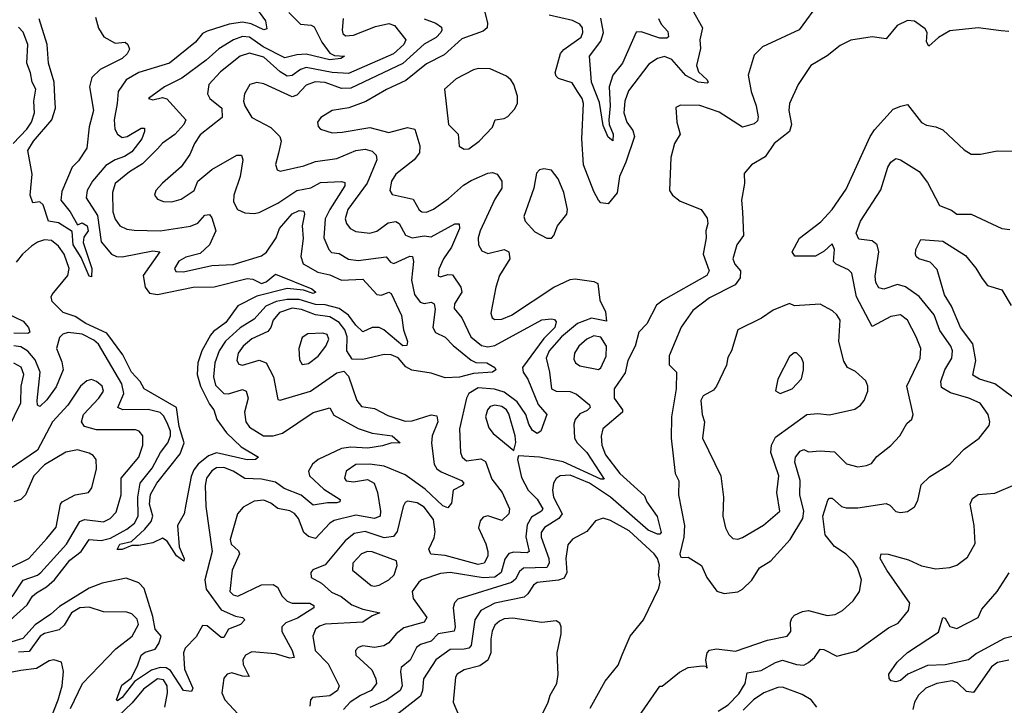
# Model space of a CAD drawing. Extents: x 1603745 to 1745082, y 385868 to 533966.
# Tile 402 of 646: x 1686670 to 1690846, y 454462 to 457370. Entities that reach past the tile are written whole.
import ezdxf

# ---------------------------------------------------------------- set-up
doc = ezdxf.new("R2010")
doc.units = 0

msp = doc.modelspace()

# ---------------------------------------------------------------- linework, layer by layer
at = {"layer": '0CON20XD'}
for points in [[(1688629.2, 457455), (1688654.6, 457355), (1688653.1, 457335), (1688635, 457320.9), (1688545, 457288.3), (1688469.5, 457220.5), (1688395, 457182.5), (1688307.9, 457112.1), (1688225, 457073.7), (1688137.8, 457022.2), (1688066, 456996), (1687995, 456984.3), (1687947.1, 456955), (1687933.3, 456935), (1687936.3, 456916.3), (1687945.8, 456905), (1687995, 456890), (1688037, 456893), (1688155, 456913.3), (1688235, 456891.8), (1688315, 456913.2), (1688345.8, 456905.8), (1688367.1, 456835), (1688366.2, 456805), (1688343.6, 456775), (1688265.3, 456715), (1688247.3, 456685), (1688239.5, 456645), (1688248.9, 456628.9), (1688339.3, 456609.3), (1688363.9, 456563.9), (1688375, 456554.6), (1688395, 456553.6), (1688425, 456565.8), (1688488.5, 456611.5), (1688551.7, 456668.3), (1688585, 456687.4), (1688655, 456719.1), (1688675, 456721.5), (1688695, 456714.4), (1688714.7, 456685), (1688714.7, 456655.3), (1688685, 456608.1), (1688623.1, 456475), (1688614.6, 456445), (1688615.4, 456415), (1688629.3, 456389.3), (1688655, 456377.9), (1688725.3, 456395.3), (1688745, 456385.6), (1688749.2, 456355), (1688705.4, 456285), (1688688.8, 456235), (1688668.5, 456125), (1688673.3, 456105), (1688685, 456098.2), (1688715, 456100), (1688755, 456116.2), (1688934.8, 456235.2), (1689005, 456267.5), (1689025, 456270.9), (1689105, 456260), (1689121.3, 456251.3), (1689130.7, 456180.7), (1689155, 456130.6), (1689158.3, 456091.7), (1689095, 456104.3), (1689035, 456081.4), (1688967.4, 456025), (1688915.2, 455965), (1688902.8, 455935), (1688917.4, 455875), (1688925, 455804.4), (1688944.7, 455794.7), (1689005, 455793.3), (1689031.2, 455781.2), (1689086.9, 455736.9), (1689089, 455725), (1689076.9, 455713.1), (1689045, 455698.8), (1689025.3, 455675), (1689020.5, 455655), (1689023.1, 455595), (1689034.8, 455574.8), (1689074.7, 455535), (1689148.9, 455421.1), (1689135, 455421.7), (1688975, 455494.9), (1688875, 455514.7), (1688785, 455520), (1688781.4, 455505), (1688798.3, 455428.3), (1688826.5, 455375), (1688865, 455335.9), (1688888.3, 455295), (1688883.3, 455285), (1688840.3, 455259.7), (1688822.6, 455227.4), (1688816.2, 455176.2), (1688830.3, 455115), (1688821.6, 455108.4), (1688765, 455112.1), (1688745, 455106.5), (1688727.3, 455082.7), (1688711.9, 455025), (1688685, 455005.6), (1688635, 455002.5), (1688495, 455025.6), (1688455, 455021.2), (1688375, 454993.8), (1688362.5, 454985), (1688334.5, 454945), (1688338.5, 454915), (1688396.6, 454835), (1688385.3, 454815), (1688299.5, 454790.5), (1688266.9, 454765), (1688235, 454727.1), (1688214.3, 454715), (1688175, 454707.5), (1688125, 454714.6), (1688105, 454707.5), (1688094.5, 454695), (1688095.7, 454675), (1688162.9, 454612.9), (1688180.4, 454575), (1688182.5, 454555), (1688160.4, 454525), (1688115, 454504.1), (1688071.6, 454475), (1688042.6, 454445)], [(1687663.4, 457433.4), (1687712.7, 457365), (1687718.5, 457331.5), (1687705, 457327.5), (1687652, 457352), (1687615, 457359.1), (1687558.6, 457351.4), (1687465, 457321.6), (1687445, 457311.3), (1687415.4, 457274.6), (1687305, 457185.3), (1687175, 457146), (1687121.9, 457115), (1687086.9, 457065), (1687084, 457015), (1687070, 456945), (1687073.8, 456905), (1687085, 456884), (1687105, 456870.9), (1687125.1, 456874.9), (1687185, 456910.4), (1687199.1, 456909.1), (1687199.1, 456895), (1687188.6, 456865), (1687145, 456808.8), (1687115, 456789), (1687075, 456775.2), (1687035, 456751.6), (1686979.1, 456685), (1686955.7, 456645), (1686951.9, 456615), (1686999.6, 456539.6), (1687015, 456427.5), (1687059.5, 456375), (1687081.2, 456365), (1687105, 456363.7), (1687235, 456389), (1687264.2, 456385), (1687194.2, 456285), (1687202.1, 456235), (1687220.4, 456210.4), (1687255, 456204.4), (1687405, 456235.7), (1687495, 456237), (1687635, 456271.8), (1687658.8, 456268.8), (1687695, 456250.8), (1687715, 456258.5), (1687755, 456290), (1687909.1, 456229.1), (1687925.6, 456215), (1687915, 456209.1), (1687873.4, 456223.4), (1687805, 456230.4), (1687675, 456197.3), (1687595, 456156.2), (1687544.5, 456085), (1687491.9, 456048.1), (1687478.5, 456031.5), (1687442.7, 455965), (1687425.6, 455915), (1687423.3, 455865), (1687437.1, 455815), (1687475, 455739.2), (1687494, 455715), (1687505.8, 455675), (1687547.2, 455617.2), (1687608.9, 455558.9), (1687683.3, 455515), (1687670, 455505), (1687635, 455503.4), (1687505, 455532.4), (1687470.3, 455519.7), (1687426.5, 455485), (1687408.7, 455461.3), (1687397.7, 455432.3), (1687374.4, 455314.4), (1687366.9, 455275), (1687338.8, 455225), (1687346.6, 455135), (1687366.9, 455085), (1687366.1, 455073.9), (1687335, 455095.6), (1687295, 455158.6), (1687275, 455171.1), (1687235, 455150.9), (1687175, 455139.4), (1687145, 455140), (1687105, 455122.5), (1687083.2, 455123.2), (1687095, 455145.2), (1687143.6, 455156.4), (1687201.2, 455208.8), (1687227.6, 455242.4), (1687234.3, 455265), (1687220.6, 455315), (1687225, 455356.7), (1687251.5, 455405), (1687351.1, 455528.9), (1687367.7, 455575), (1687346.1, 455645), (1687335.1, 455725.1), (1687197.7, 455805), (1687181.3, 455835), (1687143.9, 455875), (1687108, 455948), (1687039.8, 456039.8), (1686951.1, 456081.1), (1686905, 456111.1), (1686855, 456127.6), (1686808, 456175), (1686803.3, 456195), (1686807.3, 456205), (1686874.8, 456285), (1686879.1, 456315), (1686858.8, 456375), (1686835, 456409.3), (1686805, 456433), (1686775, 456435.9), (1686745, 456426), (1686720.5, 456409.5), (1686681.5, 456375), (1686655, 456341.2)], [(1689522.5, 457412.5), (1689565.5, 457335), (1689554.6, 457284.6), (1689557.5, 457247.5), (1689540.3, 457175), (1689549.3, 457149.3), (1689585.6, 457115), (1689590, 457105), (1689585, 457100), (1689548, 457105), (1689495, 457133.1), (1689435, 457201.1), (1689405, 457214.1), (1689375, 457204.7), (1689338.3, 457181.7), (1689251.9, 457068.1), (1689236.6, 457025), (1689232, 456975), (1689245, 456935.6), (1689270.2, 456900.2), (1689276.7, 456875), (1689241.1, 456765), (1689214.3, 456705), (1689203.4, 456635), (1689165, 456588.8), (1689135, 456593.3), (1689125, 456604.5), (1689105, 456641.1), (1689061.2, 456755), (1689054.6, 456865), (1689061.1, 457015), (1689055.6, 457035), (1689036.1, 457065), (1689012.6, 457102.6), (1688955, 457120.4), (1688945, 457130), (1688941.4, 457145), (1688963.2, 457226.8), (1688977.3, 457242.7), (1689051.3, 457295), (1689058.2, 457315), (1689056.1, 457335), (1689045, 457350.5), (1689015, 457366.2), (1688915, 457389.4)], [(1690065, 457448.2), (1689975, 457326.8), (1689820, 457255), (1689785, 457218.8), (1689760, 457135), (1689772, 457065), (1689793.4, 457005), (1689802.1, 456957.9), (1689798.5, 456941.5), (1689785, 456927.7), (1689735, 456913.8), (1689637, 456977), (1689555, 457006), (1689472.9, 457007.1), (1689452.9, 456997.1), (1689456.9, 456935), (1689470.8, 456885), (1689447.5, 456845), (1689430.9, 456785), (1689425.7, 456645.7), (1689438, 456625), (1689470.6, 456600.6), (1689560, 456565), (1689585, 456527.5), (1689588.5, 456505), (1689580, 456475), (1689581.8, 456445), (1689568, 456375), (1689594.6, 456305), (1689584.4, 456285), (1689398.9, 456181.1), (1689370.9, 456159.1), (1689329.7, 456080.3), (1689295.6, 456045), (1689280.4, 455985), (1689248.5, 455925), (1689237.7, 455872.3), (1689190.8, 455805), (1689190.6, 455765), (1689226, 455715), (1689226.2, 455705), (1689143.5, 455635), (1689136.3, 455603.7), (1689138.1, 455565), (1689154, 455525), (1689214.8, 455445), (1689320, 455350), (1689330.3, 455325), (1689373.5, 455263.5), (1689390, 455195), (1689385, 455187.9), (1689375, 455187.7), (1689335, 455204.8), (1689176.1, 455345), (1689086, 455405), (1689005, 455438.6), (1688962.2, 455435), (1688945.2, 455424.8), (1688933.4, 455405), (1688929.7, 455375), (1688934.4, 455345), (1688970.3, 455275), (1688956.9, 455255)], [(1687810.8, 457400.8), (1687860.2, 457350.2), (1687906.3, 457346.4), (1687919.5, 457339.5), (1687951.6, 457275), (1687985, 457227.9), (1688005, 457218.1), (1688048, 457215), (1688032.5, 457205), (1687985, 457199.3), (1687885, 457223.2), (1687845, 457220.4), (1687795, 457207.7), (1687702, 457255), (1687645, 457295.8), (1687615, 457298.3), (1687576.1, 457285), (1687515, 457246.7), (1687461.3, 457198.7), (1687358.1, 457121.9), (1687284.3, 457085), (1687216.7, 457035), (1687235, 457030.6), (1687275, 457040), (1687293.6, 457033.6), (1687374.6, 456945), (1687365.8, 456925), (1687327.7, 456882.3), (1687275, 456846.7), (1687255, 456822.7), (1687191.2, 456758.8), (1687135, 456725.3), (1687075.4, 456675), (1687063.7, 456636.3), (1687064.7, 456555.2), (1687074.4, 456524.4), (1687095, 456495.4), (1687125, 456481.2), (1687155, 456477.2), (1687265, 456474.8), (1687395, 456493.8), (1687425, 456507.1), (1687455, 456541.2), (1687475, 456543.6), (1687485, 456529.2), (1687501.3, 456475), (1687475.2, 456414.8), (1687435, 456377.6), (1687375, 456362.9), (1687345, 456345.8), (1687326.8, 456315), (1687332.6, 456302.6), (1687365, 456300), (1687485, 456327.5), (1687575, 456331), (1687695, 456368), (1687716.1, 456383.9), (1687757, 456445), (1687771.9, 456485), (1687825, 456546.4), (1687855, 456560.9), (1687875, 456557.5), (1687878.2, 456545), (1687868.3, 456495), (1687872.2, 456442.2), (1687861.7, 456365), (1687871.5, 456335), (1687935, 456298.9), (1687985, 456288.3), (1688035, 456265.5), (1688125, 456269.8), (1688185, 456204.8), (1688205, 456202.3), (1688235, 456214.6), (1688245, 456208.2), (1688289.4, 456115), (1688297.5, 456055), (1688314.7, 456005), (1688312, 455988), (1688295, 455987.4), (1688214.2, 456055), (1688195, 456064.5), (1688165, 456064.1), (1688125, 456045.9), (1688095, 456073.7), (1688065, 456116.2), (1688024.7, 456145), (1687965, 456160.9), (1687925, 456162.5), (1687855, 456182.7), (1687803.9, 456183.9), (1687758, 456175), (1687714.3, 456155), (1687665, 456100.2), (1687605, 456063.7), (1687543.3, 456006.7), (1687515.6, 455965), (1687498, 455915), (1687491.8, 455855), (1687500.6, 455820.6), (1687535, 455784), (1687555, 455783), (1687615, 455801.3), (1687631.1, 455795), (1687638.6, 455765), (1687623.5, 455705), (1687629.6, 455665), (1687645, 455641.8), (1687704.3, 455605), (1687745, 455604.8), (1687785, 455616.3), (1687915, 455703.6), (1687985, 455723.5), (1688002.7, 455692.7), (1688105, 455636.8), (1688165, 455616.4), (1688248.9, 455605), (1688283.3, 455575), (1688243.3, 455573.3), (1688208, 455562), (1688147.1, 455552.9), (1688075, 455556.6), (1688035, 455551.7), (1687935.4, 455505), (1687912.2, 455485), (1687894.6, 455455), (1687899.6, 455435), (1687959.5, 455379.5), (1688028.9, 455335), (1688028.1, 455325), (1688015, 455320.7), (1687975, 455321), (1687915, 455310.5), (1687863.3, 455353.3), (1687792.2, 455382.2), (1687755, 455408.6), (1687695, 455421.7), (1687625, 455424.7), (1687574.7, 455455), (1687535, 455470.4), (1687505, 455469.1), (1687485, 455457), (1687462.2, 455425), (1687456.1, 455395), (1687458.7, 455305), (1687486.7, 455115), (1687455.7, 454995), (1687460.8, 454955), (1687525, 454866.9), (1687585, 454840.6), (1687614.6, 454834.6), (1687624.3, 454825), (1687606.5, 454805), (1687555, 454785.2), (1687535, 454749.5), (1687525, 454749.2), (1687465, 454799.5), (1687445, 454801.2), (1687417.7, 454752.3), (1687371.9, 454705), (1687365.2, 454685), (1687369.1, 454615), (1687404.5, 454535), (1687399.1, 454520.9), (1687365, 454525.4), (1687309.3, 454609.3), (1687290.7, 454620.7), (1687265, 454622.6), (1687228.5, 454611.5), (1687156.5, 454563.5), (1687105, 454494.8), (1687085, 454481.8), (1687080.6, 454485), (1687102.5, 454547.5), (1687142.1, 454577.9), (1687169.9, 454630.1), (1687185.3, 454675), (1687201.9, 454688.1), (1687245, 454700), (1687260.3, 454725), (1687269.5, 454755), (1687244.3, 454785), (1687235, 454838.6), (1687197.2, 454957.2), (1687175, 454982.3), (1687122, 455002), (1687019.5, 454980.5), (1686965, 454958.5), (1686838.4, 454881.6), (1686801.4, 454848.6), (1686735, 454803.7), (1686683, 454745), (1686622.4, 454727.6)], [(1686990.9, 457380.9), (1687004, 457334), (1687027.3, 457297.3), (1687075, 457270.6), (1687116.7, 457275), (1687128, 457265), (1687135.8, 457245), (1687125.5, 457225), (1687105, 457205.5), (1687011.2, 457158.8), (1686975.3, 457125), (1686966.6, 457085), (1686982.7, 456985), (1686964, 456916), (1686954.3, 456825), (1686919.1, 456770.9), (1686892.5, 456745), (1686848.7, 456641.3), (1686844.2, 456605), (1686883.5, 456555), (1686915, 456500), (1686935, 456508.8), (1686956.8, 456495), (1686960.8, 456475), (1686942.4, 456447.6), (1686938.9, 456425), (1686975.4, 456315), (1686975, 456280), (1686965, 456282.5), (1686931.2, 456361.2), (1686896.1, 456415), (1686892.1, 456472.1), (1686835, 456508), (1686792.5, 456515), (1686770, 456585), (1686755, 456597.5), (1686725, 456592.5), (1686714, 456625), (1686723.1, 456715), (1686704.1, 456815), (1686729.2, 456855), (1686806.5, 456945), (1686821.1, 456995), (1686819.1, 457040.9), (1686815.9, 457105), (1686791.8, 457185), (1686785.8, 457265), (1686752.8, 457372.8)], [(1688041.9, 457375), (1688037.1, 457325), (1688040.8, 457310.8), (1688051.5, 457301.5), (1688085, 457303.6), (1688179.6, 457340.4), (1688235, 457354.1), (1688259.2, 457345), (1688307.1, 457285), (1688298.8, 457265), (1688255, 457224.5), (1688065, 457141.2), (1687995.4, 457145.4), (1687885, 457166.6), (1687861.5, 457158.5), (1687825, 457133), (1687805, 457130), (1687775, 457148.4), (1687705, 457210.8), (1687645, 457228.1), (1687605, 457214.8), (1687521.3, 457148.7), (1687472.5, 457095), (1687466.2, 457055), (1687476.5, 457035), (1687527.2, 456995), (1687529.2, 456955), (1687435, 456881.8), (1687411.6, 456845), (1687392.1, 456797.9), (1687355, 456745.6), (1687275, 456677.1), (1687247.5, 456645), (1687242, 456625), (1687255, 456609.2), (1687279.3, 456599.3), (1687315, 456597.3), (1687355, 456608.5), (1687410.5, 456645), (1687425.4, 456685), (1687485.5, 456735), (1687590.8, 456795), (1687610, 456795), (1687616.2, 456776.2), (1687605.3, 456705.3), (1687577.5, 456625), (1687576.8, 456596.8), (1687593.6, 456565), (1687625, 456551.1), (1687665, 456547.9), (1687685, 456552.7), (1687765, 456591.4), (1687845, 456645.7), (1687905, 456656.6), (1687945, 456678.9), (1688035, 456683.8), (1688049.4, 456679.4), (1688048.7, 456665), (1687984.8, 456565), (1687966, 456525), (1687960.3, 456445), (1687980.6, 456395), (1687992.9, 456382.9), (1688025, 456378.9), (1688065, 456354.7), (1688105, 456348.2), (1688224.6, 456364.6), (1688242, 456342), (1688256.2, 456336.2), (1688325, 456366.5), (1688335.2, 456365.2), (1688339.7, 456345), (1688331.9, 456265), (1688343.8, 456205), (1688368.3, 456171.7)], [(1688385, 457373.2), (1688435.3, 457355.3), (1688458.8, 457338.8), (1688460.9, 457325), (1688455.3, 457315), (1688435.7, 457294.3), (1688385, 457266.1), (1688295.3, 457184.7), (1688075, 457079.4), (1688035, 457078), (1687965, 457103.5), (1687923.5, 457106.5), (1687885, 457092.6), (1687845, 457049.7), (1687825, 457042), (1687705, 457097.6), (1687675, 457104), (1687645.3, 457094.7), (1687622.8, 457055), (1687619.7, 457025), (1687624.7, 457005), (1687655, 456954.5), (1687735, 456912.2), (1687773.6, 456875), (1687778.2, 456855), (1687766.9, 456803.1), (1687755.5, 456755.5), (1687762.4, 456732.4), (1687775, 456728.1), (1687875, 456749.4), (1687925, 456768.6), (1688015, 456781.4), (1688095, 456814.8), (1688135, 456821), (1688165, 456812.5), (1688181.5, 456795), (1688184.6, 456775), (1688143.9, 456676.1), (1688061.1, 456565), (1688050.3, 456525), (1688055.4, 456505), (1688071.1, 456485), (1688095, 456472.2), (1688155, 456464), (1688185, 456472.5), (1688232.1, 456507.9), (1688265, 456514.7), (1688279.5, 456505), (1688306.1, 456456.1), (1688334.8, 456444.8), (1688385, 456452.9), (1688415, 456449.2), (1688515, 456503.5), (1688534.2, 456504.2), (1688534.5, 456485), (1688501.6, 456405), (1688467.2, 456355), (1688448, 456312), (1688445, 456284.2), (1688455, 456278.9), (1688485, 456289.1), (1688505, 456287.9), (1688541.2, 456235), (1688545.3, 456215), (1688514.1, 456165), (1688513.1, 456145), (1688545.2, 456105.2), (1688583.7, 456025), (1688628.3, 455988.3), (1688655, 455982.9), (1688685, 455987.5), (1688885, 456097.2), (1688925, 456101.5), (1688937.8, 456097.8), (1688945, 456088), (1688939.7, 456065), (1688892.7, 456017.3), (1688802.7, 455895), (1688805, 455875.7), (1688825.5, 455845.5), (1688868.4, 455738.4), (1688905.5, 455695), (1688880, 455625), (1688865, 455615.6), (1688845, 455627.9), (1688828.8, 455655), (1688816.3, 455695), (1688779.5, 455749.5), (1688725, 455789.7), (1688683.3, 455803.3)], [(1689378.7, 457375), (1689390.5, 457350.5), (1689419.3, 457319.3), (1689422.2, 457297.8), (1689415, 457291.1), (1689385, 457291.4), (1689305, 457318.9), (1689285, 457316.4), (1689226.1, 457185), (1689184.8, 457135), (1689169.8, 457085), (1689174.1, 457005), (1689167.8, 456945), (1689169.8, 456925), (1689187, 456885), (1689185, 456856), (1689165, 456872.3), (1689145, 456921.1), (1689129.2, 457019.2), (1689094.6, 457105), (1689086.5, 457215), (1689135, 457279.3), (1689146.1, 457315), (1689135, 457375.6)], [(1686642.7, 456845), (1686700.2, 456905), (1686720.7, 456935), (1686732.4, 456975), (1686730, 457025), (1686738.5, 457075), (1686723.4, 457105), (1686716.3, 457145), (1686699.6, 457185), (1686703.8, 457265), (1686685, 457316.4), (1686665, 457338.8)], [(1690865, 457320), (1690832.5, 457322.5), (1690735, 457335.6), (1690615, 457322.9), (1690566, 457294), (1690525, 457257.5), (1690515.8, 457275.8), (1690518.5, 457315), (1690510.4, 457330.4), (1690465, 457364.2), (1690435, 457365.8), (1690392, 457345), (1690345, 457289.2), (1690285, 457297.1), (1690195, 457282.3), (1690150.1, 457259.9), (1690093.9, 457216.1), (1690025.8, 457175), (1689971.1, 457095), (1689934.5, 457015), (1689931.2, 456985), (1689942.5, 456925), (1689934.5, 456895.5), (1689869.2, 456845), (1689831.5, 456788.5), (1689774.2, 456755), (1689742.3, 456717.7), (1689744.4, 456675), (1689731.5, 456605), (1689735.6, 456554.4), (1689739.7, 456455), (1689711.5, 456415), (1689694.7, 456355), (1689702.7, 456332.7), (1689726.4, 456305), (1689725.3, 456275), (1689703.8, 456245), (1689595, 456189.7), (1689525, 456136.2), (1689474.7, 456065.2), (1689423.8, 455943.8), (1689425, 455906.2), (1689455.8, 455875), (1689453.5, 455805), (1689434.7, 455685), (1689433.5, 455595), (1689449.6, 455445), (1689464.7, 455414.7), (1689464.1, 455355), (1689488.8, 455225), (1689486.8, 455175), (1689470, 455105), (1689472.5, 455092.5), (1689479.3, 455089.3), (1689505, 455090), (1689561.9, 455055), (1689583.8, 455003.8), (1689626.8, 454946.8), (1689657.1, 454937.1)], [(1688555, 456821.2), (1688575, 456822), (1688618, 456855), (1688675.5, 456914.5), (1688686.7, 456945), (1688725, 456951.1), (1688740.5, 456959.5), (1688769.1, 456990.9), (1688781.1, 457015), (1688780.7, 457045), (1688765.4, 457095), (1688752.7, 457115), (1688735, 457130), (1688665, 457161.8), (1688615, 457162.7), (1688595, 457157.2), (1688521.5, 457118.5), (1688471.9, 457075), (1688488.9, 456925), (1688529.2, 456885), (1688533.1, 456833.1), (1688555, 456821.2)], [(1689657.1, 454937.1), (1689715, 454943.1), (1689735, 454954.3), (1689775, 454992.5), (1689807.1, 455045), (1689855.3, 455074.7), (1689937.8, 455165), (1689991.6, 455255), (1689996, 455285), (1689978.3, 455355), (1689979.4, 455415), (1689956.9, 455493.1), (1689960.5, 455515), (1689979.7, 455540.3), (1689995, 455547.1), (1690015, 455537.5), (1690065, 455541.2), (1690125, 455536.9), (1690176.1, 455486.1), (1690225, 455473.6), (1690261.2, 455478.8), (1690282, 455488), (1690305, 455517.1), (1690365, 455564.3), (1690403.3, 455605), (1690432.8, 455657.3), (1690453.6, 455676.4), (1690459.4, 455695), (1690432.2, 455815), (1690489.5, 455935), (1690491.2, 455975), (1690472, 456025), (1690435.5, 456095), (1690405, 456117.5), (1690365, 456111.8), (1690285, 456068.6), (1690219.5, 456195), (1690199.7, 456295), (1690185, 456309.7), (1690133, 456333), (1690121.5, 456345), (1690125.9, 456395), (1690115, 456419.2), (1690081.3, 456388.7), (1690045, 456367.5), (1689957, 456367), (1689945.8, 456385), (1689976.4, 456443.6), (1690068, 456512), (1690115, 456564.2), (1690175, 456650.6), (1690276.9, 456875), (1690295, 456902.2), (1690375, 456990), (1690407.1, 457002.9), (1690435, 457010), (1690495, 456934.3), (1690515, 456922.2), (1690555, 456915.6), (1690585, 456902.2), (1690675, 456817.5), (1690705, 456800), (1690745, 456799.2), (1690815, 456814), (1690915, 456812.5)], [(1689283.6, 454396.4), (1689385, 454543.3), (1689395, 454543.8), (1689467.7, 454602.3), (1689505, 454623.3), (1689565, 454630), (1689578.3, 454628.3), (1689585, 454620), (1689580, 454655), (1689586, 454685), (1689595, 454695.8), (1689625, 454701.8), (1689705, 454691.3), (1689842, 454738), (1689924.4, 454755.6), (1689940, 454775), (1689938.6, 454815), (1689945, 454831.2), (1689956.2, 454845), (1689989.3, 454860.7), (1690015, 454863.8), (1690095, 454842.7), (1690127.7, 454847.7), (1690159.4, 454865), (1690205.3, 454904.7), (1690231.2, 454945), (1690239.6, 454995), (1690223.5, 455045), (1690205, 455073.2), (1690175, 455102.7), (1690125, 455136.2), (1690086.2, 455185), (1690075.4, 455265), (1690097.8, 455332.2), (1690105, 455341.4), (1690115, 455340.6), (1690155, 455306.1), (1690175, 455300.4), (1690225, 455300), (1690345, 455317.9), (1690360.7, 455310.7), (1690385, 455284.4), (1690405, 455279.5), (1690435.4, 455284.6), (1690465.5, 455304.5), (1690478.6, 455331.4), (1690493, 455397), (1690528.3, 455431.7), (1690615.3, 455484.7), (1690675, 455549.2), (1690739.2, 455595), (1690781.3, 455648.7), (1690784.4, 455665), (1690776.9, 455695), (1690743, 455743), (1690694.8, 455764.8), (1690617.3, 455787.3), (1690580, 455810), (1690576.1, 455835), (1690593.6, 455885), (1690622.5, 455935), (1690625.8, 455965), (1690619.4, 455985), (1690572, 456052), (1690548.7, 456118.7), (1690485, 456195.3), (1690427, 456237), (1690393, 456247), (1690335, 456226.5), (1690313, 456233), (1690301.4, 456255), (1690297.7, 456282.3), (1690313.2, 456385), (1690306.7, 456415), (1690285, 456432.4), (1690228.9, 456438.9), (1690217.9, 456465), (1690235.3, 456515), (1690321.6, 456648.4), (1690351.1, 456745), (1690365, 456765.5), (1690385, 456780.5), (1690405, 456775.6), (1690485, 456726.2), (1690519.4, 456679.4), (1690571.4, 456581.4), (1690622.1, 456562.1), (1690645, 456545.8), (1690705, 456545.6), (1690835, 456484.3), (1690869.7, 456480.3)], [(1688925, 456443.3), (1688935.7, 456454.3), (1688950.8, 456495), (1688990.6, 456545), (1688993.8, 456565), (1688977.6, 456637.6), (1688954.1, 456695), (1688925, 456732.2), (1688892.7, 456737.3), (1688875, 456733.8), (1688861.2, 456718.8), (1688850.4, 456655), (1688807.8, 456535), (1688813.1, 456515), (1688855, 456470.8), (1688905, 456443.8), (1688925, 456443.3)], [(1690914.6, 455745), (1690805.5, 455825), (1690740.6, 455845), (1690711.8, 455861.8), (1690725.3, 455925), (1690711.5, 455995), (1690659.2, 456065), (1690621.9, 456155), (1690592.5, 456202.5), (1690560.7, 456310.7), (1690530.9, 456340.9), (1690483.8, 456355), (1690471.2, 456365), (1690468.8, 456375), (1690470, 456395), (1690492, 456438), (1690585, 456431.1), (1690680.5, 456370.5), (1690725.5, 456315.5), (1690751.8, 456271.8), (1690775, 456242.9), (1690835, 456223.8), (1690875, 456157.8)], [(1688368.3, 456171.7), (1688385, 456166.8), (1688415, 456171.4), (1688428.2, 456165), (1688432.3, 456142.3), (1688421.7, 456065), (1688433.2, 456043.2), (1688475, 456023.9), (1688508.5, 455988.5), (1688585, 455926.2), (1688605, 455916.6), (1688651.4, 455915), (1688685.7, 455895), (1688689.2, 455885), (1688674.6, 455875.4), (1688595, 455868.9), (1688535, 455854.5), (1688475, 455851), (1688415, 455871), (1688333.2, 455883.2), (1688307.1, 455897.1), (1688275, 455935.6), (1688245, 455948.9), (1688215, 455949.7), (1688125, 455928.1), (1688079.5, 455929.5), (1688057.4, 455965), (1688058.5, 456025), (1688049.1, 456055), (1688025, 456085.9), (1687985, 456110.4), (1687925, 456118.1), (1687865, 456141.5), (1687825, 456146.4), (1687772.1, 456127.9), (1687744.6, 456095.4), (1687735.1, 456064.9), (1687722.8, 456047.2), (1687655, 456016.4), (1687617.5, 455985), (1687596.2, 455955), (1687590.5, 455925), (1687598.9, 455908.9), (1687614.6, 455904.6), (1687685, 455926.6), (1687715.2, 455915.2), (1687746.8, 455855), (1687765, 455758.8), (1687775, 455755.8), (1687903.1, 455795), (1688015, 455872.2), (1688045, 455879.5), (1688065, 455857.5), (1688100, 455755), (1688119.3, 455729.3), (1688175, 455721.4), (1688231.6, 455691.6), (1688305, 455667.6), (1688335, 455668.1), (1688414.7, 455694.7), (1688439.7, 455689.7), (1688442.7, 455665), (1688419.2, 455605), (1688416, 455574), (1688427.5, 455485), (1688439, 455465), (1688457.3, 455452.7), (1688544, 455415), (1688553.3, 455405), (1688546.9, 455395), (1688508.5, 455375), (1688500.9, 455319.1), (1688485, 455299.4), (1688465, 455308.2), (1688389.4, 455379.4), (1688305, 455439.3), (1688215, 455477.1), (1688155.3, 455485.3), (1688095, 455482.9), (1688054.4, 455455), (1688046.9, 455425), (1688055, 455414.6), (1688085, 455409.4), (1688145, 455420.6), (1688173.3, 455405), (1688187.4, 455365), (1688200.4, 455285), (1688198.2, 455265), (1688174.8, 455255.2), (1688095, 455269.3), (1688003.5, 455246.5), (1687985.2, 455234.8), (1687925, 455170.4), (1687895, 455177.8), (1687874.6, 455195), (1687852.2, 455255), (1687835, 455276.4), (1687815, 455286.4), (1687765, 455296.4), (1687735, 455319.4), (1687705, 455332.4), (1687665, 455328.6), (1687617.3, 455302.7), (1687593.9, 455275), (1687563, 455165), (1687567.3, 455145), (1687597.8, 455117.8), (1687602.1, 455105), (1687570.8, 455035), (1687561.1, 454945), (1687575, 454930.4), (1687595, 454925.5), (1687695, 454972.8), (1687745, 454975.3), (1687763, 454963), (1687783.7, 454925), (1687805, 454903.4), (1687825, 454896.1), (1687900, 454895), (1687916.9, 454885), (1687918.1, 454875), (1687848.7, 454831.3), (1687798.4, 454811.6), (1687782.3, 454795), (1687782, 454775), (1687825.8, 454695), (1687834.2, 454665), (1687815, 454661.6), (1687755, 454680.4), (1687655, 454689.6), (1687627.3, 454675), (1687616.4, 454655), (1687618.3, 454635), (1687642.5, 454585), (1687614.7, 454585.3), (1687570.1, 454600.1), (1687550, 454595), (1687535, 454577.5), (1687527.9, 454515), (1687540, 454485), (1687596.7, 454425)], [(1689715, 455167.1), (1689735, 455173.3), (1689825, 455226), (1689893.8, 455285), (1689881.4, 455365), (1689888.9, 455435), (1689855.8, 455535), (1689858.8, 455565), (1689875, 455599.1), (1690008, 455695), (1690055, 455699.3), (1690105, 455694.5), (1690211.3, 455718.7), (1690235.5, 455734.5), (1690252, 455755), (1690267.1, 455795), (1690267.5, 455815), (1690258.8, 455838.8), (1690215, 455878), (1690181.2, 455895), (1690165, 455921.2), (1690144.6, 456004.6), (1690149.1, 456095), (1690135, 456118.9), (1690116.7, 456135), (1690065, 456163.1), (1689956, 456156), (1689935, 456166.9), (1689865, 456137.9), (1689815.8, 456104.2), (1689716.1, 456053.9), (1689688.6, 455965), (1689672.8, 455937.2), (1689666.9, 455905), (1689624.6, 455815.4), (1689611.8, 455798.2), (1689568.1, 455775), (1689559.2, 455755), (1689564.6, 455695), (1689574.4, 455665), (1689566.4, 455595), (1689643.1, 455435), (1689654.6, 455345.4), (1689651.8, 455265), (1689663.3, 455215), (1689676.8, 455186.8), (1689695, 455169.2), (1689715, 455167.1)], [(1686613.8, 456125), (1686685, 456090.9), (1686706.9, 456065), (1686712.9, 456045), (1686705, 456038.9), (1686645, 456040.3)], [(1686627.7, 454822.3), (1686701.4, 454888.6), (1686724.9, 454925.1), (1686741, 454939), (1686784.2, 454965), (1686817.7, 454995), (1686882.6, 455077.4), (1686930, 455115), (1686964.9, 455165.1), (1687015, 455160.6), (1687055, 455171.6), (1687125, 455208.6), (1687157.2, 455235), (1687172.9, 455265), (1687171.1, 455345), (1687181.5, 455405), (1687232.4, 455467.6), (1687267.4, 455535), (1687297.9, 455575), (1687309.7, 455605), (1687309.1, 455625), (1687295, 455660.7), (1687280.1, 455690.1), (1687265, 455704.3), (1687215, 455717.1), (1687107.5, 455715), (1687085.6, 455725), (1687112.3, 455785), (1687103.8, 455825), (1687003.9, 455993.9), (1686985, 456010.7), (1686935.6, 456035.6), (1686875, 456043.8), (1686853.4, 456036.6), (1686838.6, 456021.4), (1686826.4, 455975), (1686849.2, 455919.2), (1686854.4, 455885), (1686825, 455813.2), (1686785, 455757.7), (1686755, 455729.4), (1686745.6, 455735.6), (1686744.3, 455754.3), (1686756.4, 455875), (1686735, 455927.5), (1686704.5, 455964.5), (1686675, 455983), (1686645, 455987)], [(1687868, 455908), (1687895, 455912.5), (1687936.4, 455943.6), (1687967.8, 455985), (1687980.6, 456015), (1687974.4, 456035), (1687955, 456040.8), (1687892.3, 456037.7), (1687867.6, 456022.4), (1687853.6, 455975), (1687857.3, 455927.3), (1687868, 455908)], [(1689124.1, 455885.9), (1689135, 455893.3), (1689156.5, 455943.5), (1689158.5, 455985), (1689135, 456023.4), (1689105, 456029.5), (1689075, 456014.7), (1689041.8, 455985), (1689022.5, 455955), (1689020, 455930), (1689026.9, 455915), (1689045, 455901.5), (1689124.1, 455885.9)], [(1689895, 455784.6), (1689946.7, 455805), (1689985, 455846.2), (1689994.4, 455885), (1689994.5, 455914.5), (1689985, 455936.2), (1689965, 455957.5), (1689955, 455956.9), (1689935, 455941.5), (1689885.4, 455845), (1689875.6, 455795.6), (1689895, 455784.6)], [(1686621.6, 455635), (1686675, 455744.4), (1686676.1, 455815), (1686687.8, 455865), (1686676, 455896), (1686645, 455913.9)], [(1686637.4, 454922.6), (1686685, 454992.4), (1686745, 455013.7), (1686760.3, 455025), (1686868.8, 455145), (1686925, 455242), (1686945, 455250), (1687025, 455240.3), (1687053.8, 455255), (1687078.6, 455281.4), (1687100.2, 455355), (1687099.7, 455425), (1687174.7, 455515), (1687192.5, 455565), (1687191.5, 455605), (1687177.1, 455625), (1687161.1, 455631.1), (1686995, 455630.2), (1686945, 455644.6), (1686932.7, 455665), (1686940, 455695), (1687005.9, 455765), (1687026, 455795), (1687020.4, 455815), (1686995, 455835.5), (1686975, 455843.3), (1686955, 455838.9), (1686927.8, 455815), (1686874.3, 455735.7), (1686808.4, 455665), (1686745.2, 455545), (1686625, 455461.9)], [(1688683.3, 455803.3), (1688615, 455808), (1688575.4, 455785), (1688564.7, 455765), (1688535.8, 455635), (1688539.1, 455535), (1688546.7, 455515), (1688565, 455499.6), (1688625, 455507), (1688645.7, 455495.7), (1688671.9, 455421.9), (1688716.4, 455365), (1688747.7, 455295), (1688745, 455274.3), (1688715, 455246.5), (1688654.7, 455265.3), (1688635, 455260.6), (1688622.5, 455245), (1688615.5, 455215), (1688647.2, 455147.2), (1688655.7, 455115), (1688655, 455094.2), (1688639.6, 455065), (1688615, 455059.8), (1688475, 455097.9), (1688413.8, 455103.8), (1688405.2, 455125), (1688427.3, 455172.7), (1688432.2, 455197.8), (1688425, 455250.9), (1688385, 455302.6), (1688355, 455320.5), (1688315, 455327.8), (1688305, 455322.5), (1688296.2, 455305), (1688270.5, 455199.5), (1688255, 455177.8), (1688215, 455173), (1688135, 455199), (1688089.1, 455190.9), (1688049.6, 455160.4), (1687965, 455057.9), (1687913.8, 455036.2), (1687904.2, 455025), (1687906.2, 455005), (1687950.4, 454980.4), (1687992.2, 454942.2), (1688033.4, 454923.4), (1688078.8, 454888.8), (1688125, 454870.3), (1688197.5, 454855), (1688165, 454842.2), (1688124.7, 454815.3), (1687965, 454806.1), (1687941.6, 454798.4), (1687924.7, 454785), (1687913.1, 454755), (1687923.1, 454695), (1687977.7, 454637.7), (1688024.6, 454544.6), (1688017.3, 454525), (1687985, 454502.5), (1687911.4, 454495), (1687903.9, 454485), (1687900.8, 454459.2)], [(1688765, 455542.5), (1688773.7, 455576.3), (1688771.8, 455605), (1688745, 455698.8), (1688734.7, 455715), (1688715, 455729.1), (1688685, 455734.7), (1688665, 455728.9), (1688653.3, 455715), (1688645.9, 455685), (1688658.9, 455638.9), (1688677.5, 455615), (1688765, 455542.5)], [(1686625.8, 455044.2), (1686709.1, 455085), (1686785, 455169.4), (1686825, 455218.1), (1686843.5, 455315), (1686850.4, 455325), (1686905, 455355.3), (1686961.2, 455365), (1686976.4, 455385), (1686995.4, 455465), (1686994.3, 455505), (1686982.1, 455522.1), (1686965, 455532.2), (1686914.7, 455545.3), (1686865, 455536.5), (1686775, 455482), (1686729.5, 455435), (1686695.2, 455354.8), (1686674.5, 455335.5), (1686645, 455325.7)], [(1689632.5, 454437.5), (1689675, 454464.6), (1689719.5, 454510.5), (1689747.1, 454555), (1689755, 454600), (1689815, 454609.7), (1689875.9, 454644.1), (1689905, 454653.8), (1689964.8, 454634.8), (1689995, 454633.1), (1690015, 454643.3), (1690040.9, 454665), (1690065, 454700.8), (1690079.7, 454699.7), (1690135, 454670.8), (1690217.7, 454692.3), (1690355, 454791.4), (1690395, 454810.5), (1690439.1, 454865), (1690444.5, 454895), (1690346.8, 455035), (1690319.1, 455085), (1690324, 455105), (1690353.3, 455103.3), (1690438.8, 455078.8), (1690495, 455054.5), (1690555, 455041.2), (1690615, 455046.2), (1690645, 455057.1), (1690689.7, 455090.3), (1690721.4, 455148.6), (1690717.5, 455225), (1690701.1, 455315), (1690711.2, 455338.8), (1690735, 455355.6), (1690805, 455361.8), (1690891.5, 455398.5)], [(1688956.9, 455255), (1688895, 455215.8), (1688881.2, 455195), (1688880.9, 455175), (1688914.2, 455085), (1688915.2, 455065), (1688905, 455047.4), (1688806.7, 455043.3), (1688789.9, 455030.1), (1688772.1, 454997.9), (1688755, 454983), (1688527.6, 454912.4), (1688513.8, 454896.2), (1688508.9, 454875), (1688516.2, 454795), (1688512.9, 454777.1), (1688445, 454765.2), (1688415, 454734.8), (1688369.4, 454720.6), (1688352.6, 454707.4), (1688326.2, 454653.8), (1688287.9, 454622.1), (1688284.4, 454605), (1688292.3, 454545), (1688284.2, 454525.8), (1688226, 454484), (1688155, 454453.1)], [(1689089.3, 454450.7), (1689152.5, 454565), (1689207.8, 454632.3), (1689225, 454675.7), (1689259.1, 454755), (1689315.2, 454824.8), (1689380.9, 454959.1), (1689386.8, 454985), (1689379.5, 455015), (1689383.4, 455056.6), (1689375.4, 455085), (1689361.2, 455105), (1689255, 455202), (1689175, 455246.6), (1689145, 455255.4), (1689111.4, 455245), (1689075, 455198.8), (1689015, 455166.4), (1688995, 455142.9), (1688986.1, 455085), (1688989.8, 455025), (1688978.4, 455001.6), (1688955, 454992.4), (1688865, 454983.3), (1688848.3, 454971.7), (1688825.4, 454934.6), (1688808.9, 454921.1), (1688685.6, 454895), (1688625, 454864.7), (1688600, 454825), (1688584, 454716), (1688575, 454704.8), (1688555, 454701.1), (1688495, 454698.5), (1688434.6, 454655.4), (1688382.9, 454575), (1688377.9, 454525), (1688369.3, 454500.7), (1688233.6, 454395)], [(1688175, 454967.3), (1688195, 454972.4), (1688235.8, 454994.2), (1688258.6, 455015), (1688271.1, 455055), (1688268.6, 455075), (1688165, 455113.2), (1688145, 455114.2), (1688119.1, 455105), (1688083.4, 455065), (1688081.1, 455035), (1688161.1, 454971.1), (1688175, 454967.3)], [(1690885, 454756.2), (1690845, 454745.8), (1690728.2, 454681.8), (1690694.4, 454655), (1690595, 454634.6), (1690519.3, 454630.7), (1690436.1, 454593.9), (1690405, 454568.1), (1690385, 454562.5), (1690366.1, 454566.1), (1690356.7, 454576.7), (1690356, 454595), (1690391.1, 454645), (1690435, 454686.9), (1690566.9, 454773.1), (1690585, 454834), (1690595, 454832.5), (1690615, 454797.1), (1690645, 454787.5), (1690735, 454834.2), (1690750.5, 454869.5), (1690815.4, 454945), (1690865.7, 455024.3)], [(1686885, 454448.2), (1686935.9, 454555), (1687077.8, 454702.2), (1687146.7, 454755), (1687174.1, 454805), (1687168, 454828), (1687145, 454850), (1687125, 454856.8), (1687025, 454858.2), (1686965, 454878.7), (1686925, 454875.5), (1686890.3, 454855), (1686858, 454802), (1686837.9, 454782.1), (1686775, 454766.8), (1686756.1, 454755), (1686709.7, 454690.3), (1686665, 454687.3)], [(1688853.4, 454356.6), (1688911.4, 454475), (1688919.5, 454505), (1688947.7, 454555), (1688953.3, 454593.3), (1688950, 454685), (1688965.8, 454765), (1688966, 454795), (1688960.5, 454810.5), (1688945, 454821.2), (1688885, 454813.6), (1688762, 454832), (1688725, 454828.8), (1688705, 454819.8), (1688685, 454802.1), (1688673.8, 454776.1), (1688667.5, 454742.5), (1688668.4, 454685), (1688655.6, 454654.4), (1688620.9, 454629.1), (1688555, 454612.7), (1688525.7, 454595), (1688518.3, 454581.7), (1688508.9, 454475), (1688535, 454412.5)], [(1686655.8, 454254.2), (1686777.4, 454345), (1686833.2, 454485), (1686849.8, 454545), (1686855.9, 454605), (1686847.5, 454645), (1686815, 454654.5), (1686795, 454650.9), (1686741.2, 454618.8), (1686675, 454609.8), (1686637.7, 454602.3)], [(1690865, 454654.2), (1690816.7, 454643.3), (1690790.8, 454625), (1690715, 454517.3), (1690685, 454521.1), (1690647.7, 454557.7), (1690625, 454566.7), (1690559.2, 454555), (1690512.5, 454535), (1690481.4, 454505), (1690465, 454475.7), (1690458.1, 454445)], [(1687285.1, 454455), (1687296.6, 454515), (1687295, 454544.3), (1687280.1, 454570.1), (1687255, 454573.9), (1687195, 454530.4), (1687147.6, 454472.4), (1687086.5, 454415)], [(1690050, 454455), (1690026, 454485), (1689988, 454508), (1689905, 454539.7), (1689885, 454537.7), (1689826.2, 454515), (1689781.8, 454485), (1689738.6, 454441.4)]]:
    msp.add_lwpolyline(points, dxfattribs=at)

doc.saveas('drawing.dxf')
